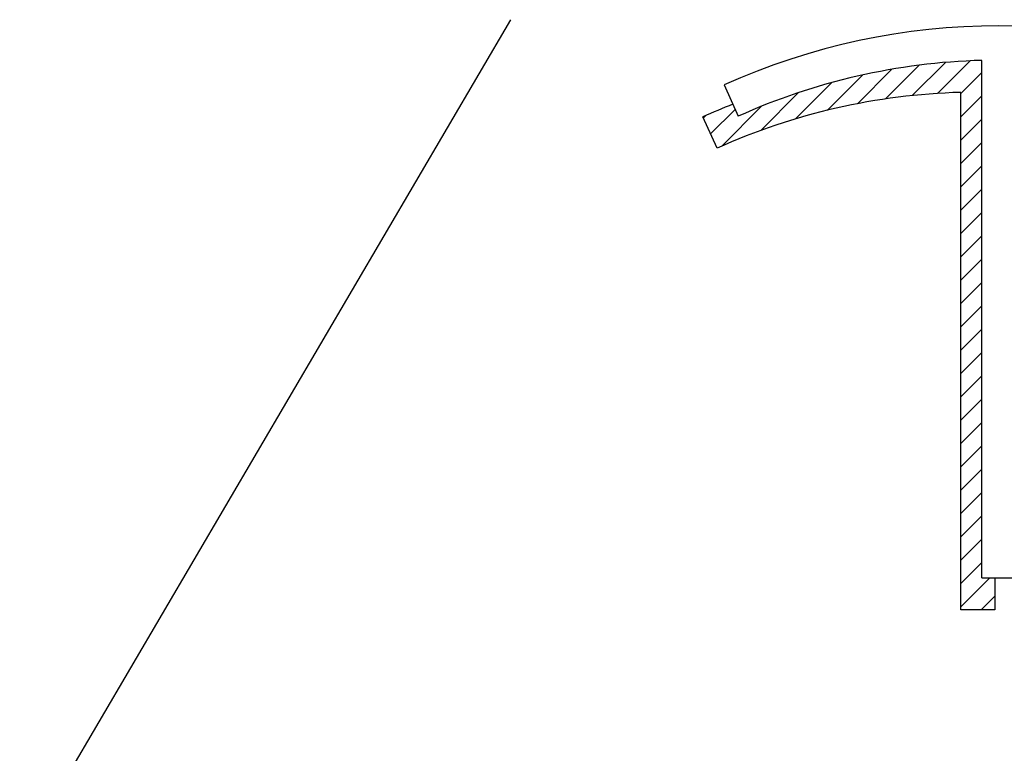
# Model space of a CAD drawing. Header units: inches. Extents: x 3 to 289, y 4 to 291.
# Tile 510 of 634: x 157.648 to 157.972, y 214.226 to 214.467. Entities that reach past the tile are written whole.
import ezdxf

# ---------------------------------------------------------------- set-up
doc = ezdxf.new("R2010")
doc.units = ezdxf.units.IN
doc.header["$LTSCALE"] = 0.5
doc.header["$MEASUREMENT"] = 0
doc.layers.add('PLOTVIEW1', color=7, linetype='Continuous')

msp = doc.modelspace()

# ---------------------------------------------------------------- linework, layer by layer
at = {"layer": 'PLOTVIEW1', "color": 56, "linetype": 'Continuous'}
for p, q in [((157.6483562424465, 214.1916352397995, 0.01968503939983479), (157.8099875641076, 214.4673517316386, 0.0196850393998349)), ((157.9651233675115, 214.2836323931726, 0.01968503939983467), (157.9651233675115, 214.4539627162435, 0.0196850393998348)), ((157.8802449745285, 214.4459069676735, 0.01968503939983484), (157.8848910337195, 214.4355941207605, 0.01968503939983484)), ((157.9581603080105, 214.2730950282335, 0.01968503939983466), (157.9581603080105, 214.4434253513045, 0.0196850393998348)), ((157.8779279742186, 214.4250567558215, 0.01968503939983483), (157.8732819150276, 214.4353696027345, 0.01968503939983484)), ((157.9651233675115, 214.2836323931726, 0.01968503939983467), (157.9763439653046, 214.2836323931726, 0.01968503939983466)), ((157.9693809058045, 214.2836323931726, 0.01968503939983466), (157.9693809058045, 214.2730950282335, 0.01968503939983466)), ((157.9693809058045, 214.2730950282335, 0.01968503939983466), (157.9581603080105, 214.2730950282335, 0.01968503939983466))]:
    msp.add_line(p, q, dxfattribs=at)
at = {"layer": 'PLOTVIEW1', "color": 156, "linetype": 'Continuous'}
for p, q in [((157.9421631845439, 214.4423806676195, 0.01968503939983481), (157.9530730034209, 214.4532904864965, 0.01968503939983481)), ((157.9421631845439, 214.4423806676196, 0.01968503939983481), (157.9530730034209, 214.4532904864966, 0.01968503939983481)), ((157.9421631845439, 214.4423806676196, 0.01968503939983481), (157.9530730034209, 214.4532904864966, 0.01968503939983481)), ((157.9421631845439, 214.4423806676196, 0.01968503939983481), (157.9530730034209, 214.4532904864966, 0.01968503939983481)), ((157.9505423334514, 214.4430815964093, 0.0196850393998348), (157.9612850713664, 214.4538243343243, 0.0196850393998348)), ((157.9505423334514, 214.4430815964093, 0.0196850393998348), (157.9612850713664, 214.4538243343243, 0.0196850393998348)), ((157.9505423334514, 214.4430815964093, 0.0196850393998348), (157.9612850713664, 214.4538243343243, 0.0196850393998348)), ((157.9505423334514, 214.4430815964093, 0.0196850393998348), (157.9612850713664, 214.4538243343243, 0.0196850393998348)), ((157.9241335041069, 214.4397074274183, 0.01968503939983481), (157.9354670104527, 214.4510409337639, 0.01968503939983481)), ((157.9241335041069, 214.4397074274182, 0.01968503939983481), (157.9354670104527, 214.4510409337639, 0.01968503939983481)), ((157.9241335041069, 214.4397074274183, 0.01968503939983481), (157.9354670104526, 214.4510409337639, 0.01968503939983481)), ((157.9241335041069, 214.4397074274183, 0.01968503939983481), (157.9354670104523, 214.4510409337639, 0.01968503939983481)), ((157.9333840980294, 214.4412798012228, 0.01968503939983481), (157.9444877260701, 214.4523834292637, 0.01968503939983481)), ((157.9333840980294, 214.4412798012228, 0.01968503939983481), (157.9444877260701, 214.4523834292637, 0.01968503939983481)), ((157.9333840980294, 214.4412798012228, 0.01968503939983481), (157.9444877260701, 214.4523834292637, 0.01968503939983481)), ((157.9333840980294, 214.4412798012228, 0.01968503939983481), (157.9444877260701, 214.4523834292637, 0.01968503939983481)), ((157.958160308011, 214.443021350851, 0.0196850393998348), (157.965123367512, 214.4499844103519, 0.0196850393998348)), ((157.958160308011, 214.443021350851, 0.0196850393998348), (157.965123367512, 214.4499844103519, 0.0196850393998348)), ((157.958160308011, 214.443021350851, 0.0196850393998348), (157.965123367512, 214.4499844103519, 0.0196850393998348)), ((157.958160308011, 214.443021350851, 0.0196850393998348), (157.965123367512, 214.4499844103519, 0.0196850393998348)), ((157.9037728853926, 214.4347032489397, 0.01968503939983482), (157.9157431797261, 214.446673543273, 0.01968503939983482)), ((157.9037728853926, 214.4347032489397, 0.01968503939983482), (157.9157431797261, 214.446673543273, 0.01968503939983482)), ((157.9037728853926, 214.4347032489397, 0.01968503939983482), (157.9157431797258, 214.446673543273, 0.01968503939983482)), ((157.9037728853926, 214.4347032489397, 0.01968503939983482), (157.9157431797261, 214.446673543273, 0.01968503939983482)), ((157.9143117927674, 214.4375639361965, 0.01968503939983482), (157.9259259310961, 214.4491780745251, 0.01968503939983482)), ((157.9143117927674, 214.4375639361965, 0.01968503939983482), (157.9259259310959, 214.4491780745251, 0.01968503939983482)), ((157.9143117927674, 214.4375639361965, 0.01968503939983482), (157.9259259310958, 214.4491780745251, 0.01968503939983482)), ((157.9143117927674, 214.4375639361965, 0.01968503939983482), (157.9259259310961, 214.4491780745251, 0.01968503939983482)), ((157.8922863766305, 214.4308949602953, 0.01968503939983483), (157.9047344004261, 214.443342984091, 0.01968503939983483)), ((157.8922863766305, 214.4308949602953, 0.01968503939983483), (157.9047344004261, 214.443342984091, 0.01968503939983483)), ((157.8922863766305, 214.4308949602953, 0.01968503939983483), (157.9047344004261, 214.443342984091, 0.01968503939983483)), ((157.8922863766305, 214.4308949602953, 0.01968503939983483), (157.9047344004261, 214.443342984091, 0.01968503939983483)), ((157.958160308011, 214.4353431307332, 0.01968503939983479), (157.965123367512, 214.4423061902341, 0.01968503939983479)), ((157.958160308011, 214.4353431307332, 0.01968503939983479), (157.965123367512, 214.4423061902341, 0.01968503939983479)), ((157.958160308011, 214.4353431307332, 0.01968503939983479), (157.965123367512, 214.4423061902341, 0.01968503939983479)), ((157.958160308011, 214.4353431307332, 0.01968503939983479), (157.965123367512, 214.4423061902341, 0.01968503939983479)), ((157.8758047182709, 214.4297697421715, 0.01968503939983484), (157.8838779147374, 214.4378429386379, 0.01968503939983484)), ((157.8758047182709, 214.4297697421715, 0.01968503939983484), (157.8838779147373, 214.4378429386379, 0.01968503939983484)), ((157.8758047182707, 214.4297697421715, 0.01968503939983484), (157.8838779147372, 214.4378429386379, 0.01968503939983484)), ((157.8758047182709, 214.4297697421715, 0.01968503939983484), (157.8838779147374, 214.4378429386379, 0.01968503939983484)), ((157.8794470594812, 214.4257338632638, 0.01968503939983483), (157.8925932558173, 214.4388800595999, 0.01968503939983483)), ((157.8794470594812, 214.4257338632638, 0.01968503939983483), (157.8925932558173, 214.4388800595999, 0.01968503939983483)), ((157.879447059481, 214.4257338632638, 0.01968503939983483), (157.8925932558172, 214.4388800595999, 0.01968503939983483)), ((157.8794470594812, 214.4257338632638, 0.01968503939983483), (157.8925932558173, 214.4388800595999, 0.01968503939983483)), ((157.8734199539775, 214.4350631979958, 0.01968503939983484), (157.8740872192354, 214.4357304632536, 0.01968503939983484)), ((157.8734199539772, 214.4350631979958, 0.01968503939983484), (157.8740872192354, 214.4357304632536, 0.01968503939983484)), ((157.8734199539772, 214.4350631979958, 0.01968503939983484), (157.8740872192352, 214.4357304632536, 0.01968503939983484)), ((157.8734199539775, 214.4350631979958, 0.01968503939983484), (157.8740872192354, 214.4357304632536, 0.01968503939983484)), ((157.958160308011, 214.4276649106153, 0.01968503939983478), (157.965123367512, 214.4346279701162, 0.01968503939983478)), ((157.958160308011, 214.4276649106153, 0.01968503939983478), (157.965123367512, 214.4346279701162, 0.01968503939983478)), ((157.958160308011, 214.4276649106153, 0.01968503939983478), (157.965123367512, 214.4346279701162, 0.01968503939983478)), ((157.958160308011, 214.4276649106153, 0.01968503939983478), (157.965123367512, 214.4346279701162, 0.01968503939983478)), ((157.958160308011, 214.4199866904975, 0.01968503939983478), (157.965123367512, 214.4269497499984, 0.01968503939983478)), ((157.958160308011, 214.4199866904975, 0.01968503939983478), (157.965123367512, 214.4269497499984, 0.01968503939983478)), ((157.958160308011, 214.4199866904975, 0.01968503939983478), (157.965123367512, 214.4269497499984, 0.01968503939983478)), ((157.958160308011, 214.4199866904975, 0.01968503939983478), (157.965123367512, 214.4269497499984, 0.01968503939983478)), ((157.958160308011, 214.4123084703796, 0.01968503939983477), (157.965123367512, 214.4192715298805, 0.01968503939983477)), ((157.958160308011, 214.4123084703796, 0.01968503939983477), (157.965123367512, 214.4192715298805, 0.01968503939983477)), ((157.958160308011, 214.4123084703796, 0.01968503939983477), (157.965123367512, 214.4192715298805, 0.01968503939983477)), ((157.958160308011, 214.4123084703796, 0.01968503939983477), (157.965123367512, 214.4192715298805, 0.01968503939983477)), ((157.958160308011, 214.4046302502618, 0.01968503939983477), (157.965123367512, 214.4115933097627, 0.01968503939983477)), ((157.958160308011, 214.4046302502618, 0.01968503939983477), (157.965123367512, 214.4115933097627, 0.01968503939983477)), ((157.958160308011, 214.4046302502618, 0.01968503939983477), (157.965123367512, 214.4115933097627, 0.01968503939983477)), ((157.958160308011, 214.4046302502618, 0.01968503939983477), (157.965123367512, 214.4115933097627, 0.01968503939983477)), ((157.958160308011, 214.396952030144, 0.01968503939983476), (157.965123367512, 214.4039150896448, 0.01968503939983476)), ((157.958160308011, 214.396952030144, 0.01968503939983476), (157.965123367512, 214.4039150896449, 0.01968503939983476)), ((157.958160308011, 214.396952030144, 0.01968503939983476), (157.965123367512, 214.4039150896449, 0.01968503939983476)), ((157.958160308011, 214.396952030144, 0.01968503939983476), (157.965123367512, 214.4039150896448, 0.01968503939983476)), ((157.958160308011, 214.3892738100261, 0.01968503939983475), (157.965123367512, 214.3962368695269, 0.01968503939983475)), ((157.958160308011, 214.3892738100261, 0.01968503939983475), (157.965123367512, 214.396236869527, 0.01968503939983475)), ((157.958160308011, 214.3892738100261, 0.01968503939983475), (157.965123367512, 214.396236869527, 0.01968503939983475)), ((157.958160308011, 214.3892738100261, 0.01968503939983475), (157.965123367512, 214.396236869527, 0.01968503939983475)), ((157.958160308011, 214.3815955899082, 0.01968503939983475), (157.965123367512, 214.3885586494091, 0.01968503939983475)), ((157.958160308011, 214.3815955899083, 0.01968503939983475), (157.965123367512, 214.3885586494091, 0.01968503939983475)), ((157.958160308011, 214.3815955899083, 0.01968503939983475), (157.965123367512, 214.3885586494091, 0.01968503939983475)), ((157.958160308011, 214.3815955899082, 0.01968503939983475), (157.965123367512, 214.3885586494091, 0.01968503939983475)), ((157.958160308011, 214.3739173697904, 0.01968503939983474), (157.965123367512, 214.3808804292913, 0.01968503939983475)), ((157.958160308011, 214.3739173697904, 0.01968503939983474), (157.965123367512, 214.3808804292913, 0.01968503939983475)), ((157.958160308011, 214.3739173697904, 0.01968503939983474), (157.965123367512, 214.3808804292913, 0.01968503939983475)), ((157.958160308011, 214.3739173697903, 0.01968503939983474), (157.965123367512, 214.3808804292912, 0.01968503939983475)), ((157.958160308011, 214.3662391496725, 0.01968503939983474), (157.965123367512, 214.3732022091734, 0.01968503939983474)), ((157.958160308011, 214.3662391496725, 0.01968503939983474), (157.965123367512, 214.3732022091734, 0.01968503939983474)), ((157.958160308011, 214.3662391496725, 0.01968503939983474), (157.965123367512, 214.3732022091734, 0.01968503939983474)), ((157.958160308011, 214.3662391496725, 0.01968503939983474), (157.965123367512, 214.3732022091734, 0.01968503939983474)), ((157.958160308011, 214.3585609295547, 0.01968503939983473), (157.965123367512, 214.3655239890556, 0.01968503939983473)), ((157.958160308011, 214.3585609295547, 0.01968503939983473), (157.965123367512, 214.3655239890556, 0.01968503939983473)), ((157.958160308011, 214.3585609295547, 0.01968503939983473), (157.965123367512, 214.3655239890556, 0.01968503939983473)), ((157.958160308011, 214.3585609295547, 0.01968503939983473), (157.965123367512, 214.3655239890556, 0.01968503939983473)), ((157.958160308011, 214.3508827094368, 0.01968503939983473), (157.965123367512, 214.3578457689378, 0.01968503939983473)), ((157.958160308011, 214.3508827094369, 0.01968503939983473), (157.965123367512, 214.3578457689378, 0.01968503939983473)), ((157.958160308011, 214.3508827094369, 0.01968503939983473), (157.965123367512, 214.3578457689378, 0.01968503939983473)), ((157.958160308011, 214.3508827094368, 0.01968503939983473), (157.965123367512, 214.3578457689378, 0.01968503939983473)), ((157.958160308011, 214.343204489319, 0.01968503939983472), (157.965123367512, 214.3501675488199, 0.01968503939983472)), ((157.958160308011, 214.343204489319, 0.01968503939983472), (157.965123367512, 214.3501675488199, 0.01968503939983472)), ((157.958160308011, 214.343204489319, 0.01968503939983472), (157.965123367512, 214.3501675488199, 0.01968503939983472)), ((157.958160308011, 214.343204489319, 0.01968503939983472), (157.965123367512, 214.3501675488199, 0.01968503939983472)), ((157.958160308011, 214.3355262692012, 0.01968503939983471), (157.965123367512, 214.342489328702, 0.01968503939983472)), ((157.958160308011, 214.3355262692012, 0.01968503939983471), (157.965123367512, 214.3424893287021, 0.01968503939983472)), ((157.958160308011, 214.3355262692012, 0.01968503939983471), (157.965123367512, 214.3424893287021, 0.01968503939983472)), ((157.958160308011, 214.3355262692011, 0.01968503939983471), (157.965123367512, 214.342489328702, 0.01968503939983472)), ((157.958160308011, 214.3278480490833, 0.01968503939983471), (157.965123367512, 214.3348111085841, 0.01968503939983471)), ((157.958160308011, 214.3278480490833, 0.01968503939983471), (157.965123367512, 214.3348111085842, 0.01968503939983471)), ((157.958160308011, 214.3278480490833, 0.01968503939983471), (157.965123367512, 214.3348111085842, 0.01968503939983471)), ((157.958160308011, 214.3278480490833, 0.01968503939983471), (157.965123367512, 214.3348111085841, 0.01968503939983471)), ((157.958160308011, 214.3201698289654, 0.0196850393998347), (157.965123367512, 214.3271328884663, 0.0196850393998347)), ((157.958160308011, 214.3201698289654, 0.0196850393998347), (157.965123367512, 214.3271328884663, 0.0196850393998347)), ((157.958160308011, 214.3201698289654, 0.0196850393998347), (157.965123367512, 214.3271328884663, 0.0196850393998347)), ((157.958160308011, 214.3201698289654, 0.0196850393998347), (157.965123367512, 214.3271328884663, 0.0196850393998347)), ((157.958160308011, 214.3124916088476, 0.01968503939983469), (157.965123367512, 214.3194546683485, 0.0196850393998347)), ((157.958160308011, 214.3124916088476, 0.01968503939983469), (157.965123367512, 214.3194546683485, 0.0196850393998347)), ((157.958160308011, 214.3124916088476, 0.01968503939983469), (157.965123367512, 214.3194546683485, 0.0196850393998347)), ((157.958160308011, 214.3124916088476, 0.01968503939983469), (157.965123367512, 214.3194546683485, 0.0196850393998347)), ((157.958160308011, 214.3048133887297, 0.01968503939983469), (157.965123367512, 214.3117764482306, 0.01968503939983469)), ((157.958160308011, 214.3048133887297, 0.01968503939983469), (157.965123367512, 214.3117764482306, 0.01968503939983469)), ((157.958160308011, 214.3048133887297, 0.01968503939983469), (157.965123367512, 214.3117764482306, 0.01968503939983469)), ((157.958160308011, 214.3048133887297, 0.01968503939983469), (157.965123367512, 214.3117764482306, 0.01968503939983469)), ((157.958160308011, 214.2971351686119, 0.01968503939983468), (157.965123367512, 214.3040982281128, 0.01968503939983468)), ((157.958160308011, 214.2971351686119, 0.01968503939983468), (157.965123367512, 214.3040982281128, 0.01968503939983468)), ((157.958160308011, 214.2971351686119, 0.01968503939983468), (157.965123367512, 214.3040982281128, 0.01968503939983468)), ((157.958160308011, 214.2971351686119, 0.01968503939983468), (157.965123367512, 214.3040982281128, 0.01968503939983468)), ((157.958160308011, 214.289456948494, 0.01968503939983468), (157.965123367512, 214.296420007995, 0.01968503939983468)), ((157.958160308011, 214.2894569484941, 0.01968503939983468), (157.965123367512, 214.296420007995, 0.01968503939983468)), ((157.958160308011, 214.2894569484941, 0.01968503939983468), (157.965123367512, 214.296420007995, 0.01968503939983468)), ((157.958160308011, 214.289456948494, 0.01968503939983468), (157.965123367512, 214.2964200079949, 0.01968503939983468)), ((157.958160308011, 214.2817787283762, 0.01968503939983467), (157.965123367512, 214.2887417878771, 0.01968503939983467)), ((157.958160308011, 214.2817787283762, 0.01968503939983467), (157.965123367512, 214.2887417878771, 0.01968503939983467)), ((157.958160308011, 214.2817787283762, 0.01968503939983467), (157.965123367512, 214.2887417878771, 0.01968503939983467)), ((157.958160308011, 214.2817787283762, 0.01968503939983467), (157.965123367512, 214.2887417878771, 0.01968503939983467)), ((157.958160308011, 214.2741005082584, 0.01968503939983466), (157.9676921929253, 214.2836323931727, 0.01968503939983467)), ((157.958160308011, 214.2741005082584, 0.01968503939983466), (157.9676921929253, 214.2836323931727, 0.01968503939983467)), ((157.958160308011, 214.2741005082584, 0.01968503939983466), (157.9676921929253, 214.2836323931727, 0.01968503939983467)), ((157.958160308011, 214.2741005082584, 0.01968503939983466), (157.9676921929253, 214.2836323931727, 0.01968503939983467)), ((157.9648330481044, 214.2730950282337, 0.01968503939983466), (157.9693809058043, 214.2776428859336, 0.01968503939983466)), ((157.9648330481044, 214.2730950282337, 0.01968503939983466), (157.9693809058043, 214.2776428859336, 0.01968503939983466)), ((157.9648330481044, 214.2730950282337, 0.01968503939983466), (157.969380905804, 214.2776428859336, 0.01968503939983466)), ((157.9648330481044, 214.2730950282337, 0.01968503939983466), (157.9693809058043, 214.2776428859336, 0.01968503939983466))]:
    msp.add_line(p, q, dxfattribs=at)
at = {"layer": 'PLOTVIEW1', "color": 56, "linetype": 'Continuous'}
for centre, radius, start, end in [((157.9707336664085, 214.2450494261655, 0.01968503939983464), 0.2202996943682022, 65.74787367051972, 114.2521263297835), ((157.9707336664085, 214.2450494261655, 0.01968503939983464), 0.2089886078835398, 91.53828992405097, 114.2521263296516), ((157.9637706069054, 214.234512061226, 0.01968503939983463), 0.2089886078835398, 91.53828992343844, 114.2521263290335), ((157.9637706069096, 214.2345120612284, 0.01968503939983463), 0.2202996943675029, 111.4742050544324, 114.2521263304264)]:
    msp.add_arc(centre, radius, start, end, dxfattribs=at)

doc.saveas('drawing.dxf')
